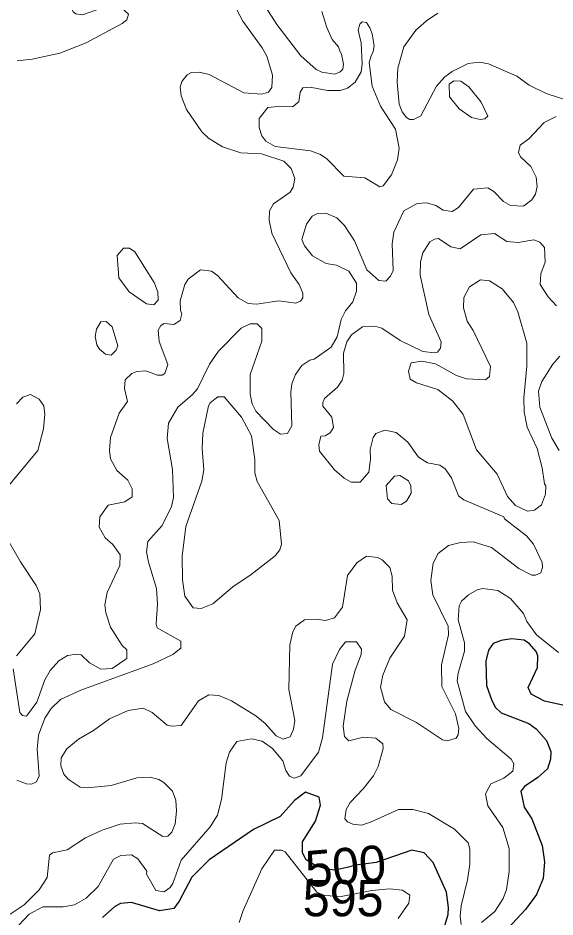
# Model space of a CAD drawing. Extents: x 763.2 to 816.8, y 7896.5 to 7952.7.
# Drawn here: x 805.023 to 807.399, y 7930.525 to 7934.499 of the extents above; entities that cross this region are included whole.
import ezdxf
from ezdxf.enums import TextEntityAlignment as Align

# ---------------------------------------------------------------- set-up
doc = ezdxf.new("R2010")
doc.units = 0
doc.header["$LTSCALE"] = 0.064
doc.layers.add('1', color=7, linetype='Continuous', lineweight=25)
doc.layers.add('2', color=7, linetype='Continuous', lineweight=13)
doc.layers.add('21', color=7, linetype='Continuous')
doc.layers.add('61', color=7, linetype='Continuous')

msp = doc.modelspace()

# ---------------------------------------------------------------- linework, layer by layer
at = {"layer": '1'}
for points in [[(807.5338, 7931.4394), (807.3519, 7931.4797), (807.2929, 7931.5105), (807.2804, 7931.5402), (807.3219, 7931.6284), (807.3226, 7931.6796), (807.3153, 7931.6981), (807.286, 7931.7322), (807.2626, 7931.7485), (807.2056, 7931.755), (807.1609, 7931.748), (807.1256, 7931.7334), (807.1044, 7931.7045), (807.0926, 7931.6556), (807.0959, 7931.5487), (807.1186, 7931.4828), (807.1361, 7931.4508), (807.1607, 7931.4277), (807.2825, 7931.3805), (807.3161, 7931.3572), (807.3614, 7931.305), (807.38, 7931.2569), (807.3784, 7931.2226), (807.365, 7931.1802), (807.3231, 7931.1424), (807.2632, 7931.1018), (807.2471, 7931.0813), (807.262, 7931.0105), (807.2966, 7930.9588), (807.3423, 7930.8412), (807.3522, 7930.7689), (807.3468, 7930.695), (807.3164, 7930.6249), (807.2688, 7930.5579), (807.1139, 7930.3917)], [(806.362, 7931.0189), (806.3556, 7931.0549), (806.295, 7931.0762), (806.2472, 7931.0406), (806.1826, 7930.97), (806.0655, 7930.9125)], [(806.911, 7930.4872), (806.9265, 7930.5356), (806.9282, 7930.5668), (806.9182, 7930.6341), (806.8603, 7930.7662), (806.8194, 7930.8081), (806.7653, 7930.8198), (806.6071, 7930.7666), (806.517, 7930.7541), (806.4851, 7930.7451), (806.4254, 7930.7313), (806.3915, 7930.7361), (806.3434, 7930.7494), (806.2979, 7930.7783), (806.2826, 7930.8085), (806.2824, 7930.8578), (806.3394, 7930.949), (806.362, 7931.0189)], [(806.0655, 7930.9125), (805.8686, 7930.7775), (805.7927, 7930.7015), (805.7366, 7930.5948), (805.7125, 7930.5619), (805.6487, 7930.552), (805.5255, 7930.5895), (805.477, 7930.5846), (805.4518, 7930.571), (805.3971, 7930.5228)]]:
    msp.add_lwpolyline(points, dxfattribs=at)
at = {"layer": '2'}
for points in [[(805.0196, 7934.3104), (805.0866, 7934.3174), (805.2084, 7934.3431), (805.3255, 7934.3901), (805.4847, 7934.4745), (805.5052, 7934.4907), (805.5116, 7934.5162), (805.4812, 7934.5442), (805.4368, 7934.5501), (805.3932, 7934.5422), (805.3092, 7934.513), (805.2794, 7934.5172), (805.2676, 7934.5258), (805.2541, 7934.5558), (805.2326, 7934.7244), (805.2109, 7934.7604), (805.1959, 7934.7706), (805.173, 7934.7752), (805.1519, 7934.7716), (805.0783, 7934.7235), (805.0206, 7934.6577)], [(806.3672, 7934.5281), (806.3895, 7934.4565), (806.4126, 7934.4047), (806.4414, 7934.3711), (806.4492, 7934.3495), (806.4549, 7934.3388), (806.4631, 7934.2958), (806.4597, 7934.2734), (806.4491, 7934.2609), (806.4253, 7934.2515), (806.3669, 7934.2594), (806.3421, 7934.2711), (806.2747, 7934.3314), (806.1681, 7934.4711), (806.0526, 7934.6534)], [(805.9761, 7934.5631), (806.0174, 7934.4852), (806.1036, 7934.3675), (806.1239, 7934.33), (806.1493, 7934.2458), (806.1457, 7934.1912), (806.1321, 7934.1709), (806.1006, 7934.1628), (806.022, 7934.1682), (805.8698, 7934.2496), (805.8254, 7934.2596), (805.7916, 7934.2579), (805.7714, 7934.2479), (805.7486, 7934.2189), (805.7402, 7934.1938), (805.7447, 7934.1557), (805.7684, 7934.0947), (805.8374, 7933.9953), (805.8661, 7933.9678), (805.9287, 7933.9293), (806.0086, 7933.903), (806.1006, 7933.8994), (806.1997, 7933.8658), (806.2312, 7933.8339), (806.2477, 7933.7894), (806.2413, 7933.7508), (806.2278, 7933.729), (806.1538, 7933.6771), (806.1362, 7933.646), (806.1347, 7933.6055), (806.1462, 7933.5473), (806.2298, 7933.3722), (806.2671, 7933.3205), (806.2833, 7933.2823), (806.2838, 7933.2627), (806.2736, 7933.2471), (806.2518, 7933.2392), (806.1772, 7933.2489), (806.078, 7933.2344), (806.0415, 7933.2373), (805.9981, 7933.2622), (805.9059, 7933.3605), (805.8799, 7933.3802), (805.8306, 7933.3866), (805.7767, 7933.3445), (805.7612, 7933.3215), (805.7415, 7933.2491), (805.7417, 7933.2054), (805.7481, 7933.1913), (805.7412, 7933.162), (805.7121, 7933.1446), (805.6694, 7933.1482), (805.656, 7933.1396), (805.6433, 7933.1189), (805.6473, 7933.0687), (805.6858, 7932.9676), (805.6726, 7932.9272), (805.661, 7932.9204), (805.6407, 7932.9202), (805.5887, 7932.9395), (805.5492, 7932.9365), (805.5275, 7932.9279), (805.4983, 7932.8992)], [(807.5057, 7934.1176), (807.3599, 7934.1651), (807.2839, 7934.2017), (807.2306, 7934.2414), (807.1041, 7934.297), (807.0646, 7934.304), (807.0151, 7934.2976), (806.9434, 7934.262), (806.9108, 7934.2388), (806.8744, 7934.1977), (806.8059, 7934.0669), (806.7724, 7934.0509), (806.7569, 7934.0511), (806.7421, 7934.0597), (806.7233, 7934.0846), (806.7098, 7934.1183), (806.6999, 7934.2162), (806.7033, 7934.2774), (806.7294, 7934.3712), (806.7832, 7934.4448), (806.8297, 7934.4863), (806.88, 7934.5204)], [(807.2596, 7933.6679), (807.2961, 7933.6955), (807.3125, 7933.7197), (807.3194, 7933.7539), (807.316, 7933.7954), (807.2913, 7933.842), (807.2454, 7933.8852), (807.2374, 7933.904), (807.2442, 7933.9376), (807.2831, 7933.9654), (807.3506, 7934.0375), (807.4041, 7934.0636)], [(805.0178, 7931.1303), (805.0606, 7931.1144), (805.083, 7931.1125), (805.1053, 7931.1225), (805.1171, 7931.1485), (805.1089, 7931.2675), (805.1143, 7931.329), (805.1421, 7931.4044), (805.1698, 7931.446), (805.2115, 7931.4858), (805.3013, 7931.5281), (805.6219, 7931.6443), (805.7088, 7931.6861), (805.7444, 7931.7137), (805.7433, 7931.7441), (805.6391, 7931.8026), (805.6348, 7931.8208), (805.6413, 7931.9079), (805.6364, 7931.9777), (805.6005, 7932.0929), (805.5922, 7932.1396), (805.5972, 7932.1854), (805.6615, 7932.2552), (805.7019, 7932.3394), (805.7118, 7932.3788), (805.7072, 7932.5028), (805.6827, 7932.641), (805.6896, 7932.7077), (805.7302, 7932.7787), (805.7937, 7932.8326), (805.8173, 7932.8604), (805.8703, 7932.9684), (805.911, 7933.0269), (806.01, 7933.1286), (806.0503, 7933.1468), (806.0807, 7933.1469), (806.1014, 7933.1264), (806.1015, 7933.0704), (806.0509, 7932.9225), (806.0507, 7932.8364), (806.0593, 7932.794), (806.0759, 7932.7618), (806.1536, 7932.6807), (806.1844, 7932.659), (806.2159, 7932.6619), (806.2346, 7932.6958), (806.2306, 7932.8458), (806.2354, 7932.8814), (806.2505, 7932.9237), (806.2792, 7932.9633), (806.3143, 7932.9862), (806.3331, 7932.9913), (806.4084, 7933.0447), (806.4353, 7933.0902), (806.4523, 7933.1664), (806.4714, 7933.2044), (806.5041, 7933.244), (806.5206, 7933.2914), (806.5204, 7933.3269), (806.4866, 7933.3796), (806.4326, 7933.4063), (806.3868, 7933.4133), (806.3263, 7933.4482), (806.2913, 7933.4925), (806.2793, 7933.52), (806.2998, 7933.5876), (806.3247, 7933.6229), (806.348, 7933.6351), (806.3845, 7933.6366), (806.4339, 7933.6151), (806.468, 7933.5824), (806.5116, 7933.5148), (806.567, 7933.3856), (806.6196, 7933.3385), (806.6503, 7933.3362), (806.6709, 7933.3578), (806.6829, 7933.3829), (806.6785, 7933.501), (806.6852, 7933.5518), (806.7305, 7933.6471), (806.7886, 7933.6793), (806.8322, 7933.6827), (806.8711, 7933.6707), (806.9034, 7933.6494), (806.9433, 7933.6436), (806.9714, 7933.662), (807.0386, 7933.7431)], [(807.0386, 7933.7431), (807.1023, 7933.7478), (807.1281, 7933.7324), (807.1709, 7933.6882), (807.2019, 7933.6698), (807.2596, 7933.6679)], [(807.4048, 7933.2269), (807.3679, 7933.2659), (807.3328, 7933.3205), (807.3361, 7933.368), (807.3555, 7933.4195), (807.3518, 7933.4841), (807.3323, 7933.5085), (807.3044, 7933.5179), (807.2353, 7933.507), (807.186, 7933.5116), (807.1307, 7933.546), (807.0702, 7933.5399), (806.9794, 7933.479), (806.9387, 7933.4873), (806.8839, 7933.5241), (806.8664, 7933.5218)], [(806.8664, 7933.5218), (806.8453, 7933.509), (806.8136, 7933.4615), (806.8034, 7933.4207), (806.8017, 7933.3623), (806.8405, 7933.1879)], [(806.8405, 7933.1879), (806.8948, 7933.0679), (806.892, 7933.0391), (806.8792, 7933.0226), (806.8664, 7933.0189), (806.8135, 7933.0243), (806.7145, 7933.0732), (806.6335, 7933.1273), (806.6021, 7933.137), (806.5477, 7933.1338), (806.4981, 7933.0989), (806.4782, 7933.067), (806.4634, 7933.0178), (806.4648, 7932.9273), (806.4576, 7932.8976), (806.4373, 7932.8665), (806.3799, 7932.8169), (806.3718, 7932.7993), (806.3725, 7932.7837), (806.4121, 7932.7351), (806.4186, 7932.6892), (806.4049, 7932.6655), (806.3816, 7932.6524), (806.3633, 7932.6502), (806.3547, 7932.6121), (806.3572, 7932.5836), (806.4233, 7932.5015), (806.4659, 7932.4654), (806.4977, 7932.4477), (806.5366, 7932.4469), (806.575, 7932.492), (806.583, 7932.549), (806.5817, 7932.5912), (806.5945, 7932.645), (806.6056, 7932.6622), (806.6456, 7932.6768), (806.6964, 7932.667), (806.748, 7932.6236), (806.7953, 7932.5577), (806.8349, 7932.533), (806.89, 7932.522), (806.9134, 7932.5057), (806.9409, 7932.4659), (806.9712, 7932.3865), (806.9962, 7932.3694), (807.1724, 7932.2939), (807.1754, 7932.2858), (807.2728, 7932.2106), (807.3033, 7932.1734), (807.3423, 7932.0928), (807.3434, 7932.0695), (807.3356, 7932.0461), (807.3121, 7932.036), (807.2966, 7932.0362), (807.2394, 7932.0659), (807.1182, 7932.1578), (807.0367, 7932.1838), (806.9806, 7932.1806), (806.9283, 7932.1673), (806.8823, 7932.1321), (806.8602, 7932.089), (806.8493, 7932.0121), (806.8591, 7931.9496), (806.9263, 7931.8108), (806.9278, 7931.7725), (806.8971, 7931.6399), (806.8984, 7931.5437), (806.9592, 7931.4237), (806.9727, 7931.3589), (806.971, 7931.3306), (806.9609, 7931.315), (806.9223, 7931.3032), (806.901, 7931.3083), (806.7865, 7931.3843), (806.6719, 7931.4427), (806.6443, 7931.4757), (806.6276, 7931.5407), (806.6375, 7931.5946), (806.6686, 7931.6695), (806.7337, 7931.7667), (806.7446, 7931.8393), (806.7009, 7931.914), (806.6803, 7931.9695), (806.6783, 7932.0317), (806.6682, 7932.0707), (806.6336, 7932.104), (806.6141, 7932.1141), (806.5646, 7932.12), (806.5223, 7932.0903), (806.4816, 7932.034), (806.4589, 7931.8952), (806.423, 7931.8482), (806.3833, 7931.8356), (806.3424, 7931.842), (806.2912, 7931.8383)], [(807.4175, 7932.5871), (807.3852, 7932.6415), (807.3321, 7932.7794), (807.3262, 7932.8502), (807.3409, 7932.8921), (807.3888, 7932.9684), (807.4199, 7933.0046)], [(805.4983, 7932.8992), (805.4939, 7932.8619), (805.5083, 7932.8045), (805.4709, 7932.7528), (805.4327, 7932.645), (805.4278, 7932.5866)], [(804.953, 7932.3973), (805.1107, 7932.5879), (805.1368, 7932.6825), (805.1419, 7932.7472), (805.1385, 7932.7852), (805.1169, 7932.8148), (805.0791, 7932.8346), (805.0448, 7932.823), (805.0169, 7932.7936)], [(805.4278, 7932.5866), (805.4329, 7932.5506), (805.4603, 7932.4985), (805.5096, 7932.4565), (805.528, 7932.4182), (805.5281, 7932.3825), (805.4967, 7932.3607), (805.4224, 7932.346), (805.3855, 7932.2946), (805.3833, 7932.2478), (805.4086, 7932.2015), (805.443, 7932.1718), (805.4756, 7932.1257), (805.4738, 7932.0784), (805.4179, 7931.9597), (805.4081, 7931.9055), (805.4122, 7931.8702), (805.4333, 7931.8066), (805.4837, 7931.7254), (805.5047, 7931.7054), (805.5049, 7931.6684), (805.4406, 7931.6241), (805.3896, 7931.6202), (805.3401, 7931.6486), (805.3031, 7931.6844), (805.2826, 7931.6873), (805.2426, 7931.6803), (805.2043, 7931.6579), (805.1652, 7931.6142), (805.1419, 7931.5741), (805.107, 7931.4749), (805.0611, 7931.4135), (805.0436, 7931.4151), (805.0317, 7931.4287), (805.0025, 7931.6216)], [(805.0174, 7931.6801), (805.0974, 7931.7775), (805.1237, 7931.8838), (805.1204, 7931.954), (805.1045, 7931.9903), (805.0342, 7932.0948), (804.9566, 7932.231)], [(807.1154, 7931.1134), (807.1719, 7931.1391), (807.2119, 7931.1696), (807.2172, 7931.2027), (807.2053, 7931.223), (807.0976, 7931.3148), (807.045, 7931.3704), (807.0027, 7931.4329), (806.9661, 7931.5683), (806.97, 7931.6036), (806.9988, 7931.6998), (806.9985, 7931.7363), (806.9708, 7931.8386), (806.9745, 7931.901), (806.9851, 7931.9216), (807.0159, 7931.9492), (807.0551, 7931.9711), (807.0801, 7931.9768), (807.1465, 7931.968), (807.2023, 7931.9324), (807.2588, 7931.8663), (807.2737, 7931.8317), (807.3174, 7931.7718), (807.4142, 7931.6946)], [(806.2912, 7931.8383), (806.2517, 7931.8114), (806.2385, 7931.7852), (806.2265, 7931.7286), (806.2217, 7931.5308), (806.2478, 7931.3934)], [(805.0256, 7930.4867), (805.0727, 7930.537), (805.1327, 7930.5702), (805.223, 7930.5702), (805.2728, 7930.5794), (805.3247, 7930.6082), (805.3777, 7930.66), (805.4463, 7930.7802), (805.4789, 7930.7972), (805.5263, 7930.8), (805.5542, 7930.782), (805.5933, 7930.7273), (805.5925, 7930.715), (805.6335, 7930.6427), (805.6706, 7930.6367), (805.6968, 7930.6555), (805.7084, 7930.6733), (805.7459, 7930.7767), (805.8737, 7930.9236), (805.9056, 7930.9753), (805.924, 7931.045), (805.9441, 7931.2067), (805.9594, 7931.2534), (805.9912, 7931.3008), (806.0557, 7931.3127), (806.103, 7931.303), (806.1497, 7931.2695), (806.1947, 7931.215), (806.2085, 7931.1733), (806.2242, 7931.1483), (806.2454, 7931.1387), (806.2745, 7931.1492), (806.3522, 7931.2544), (806.3708, 7931.3163), (806.4139, 7931.6432), (806.4452, 7931.7069), (806.4715, 7931.7412), (806.5201, 7931.7415), (806.5434, 7931.7087), (806.542, 7931.686), (806.5153, 7931.6155), (806.478, 7931.4788), (806.4618, 7931.3693), (806.4674, 7931.3234), (806.4871, 7931.3033), (806.5517, 7931.3194), (806.6059, 7931.3159), (806.6369, 7931.2901), (806.6388, 7931.2705), (806.6163, 7931.191), (806.5958, 7931.1496), (806.5502, 7931.0911), (806.4928, 7931.0318), (806.4744, 7931.0008), (806.4687, 7930.9591), (806.4809, 7930.9454), (806.5043, 7930.9351), (806.5429, 7930.9316), (806.583, 7930.9435), (806.7058, 7930.9999), (806.7704, 7931.0006), (806.8395, 7930.9825), (806.9545, 7930.9135), (807.0143, 7930.8535), (807.0222, 7930.8242), (807.0219, 7930.759), (807.0117, 7930.6886), (806.9842, 7930.5742), (806.9793, 7930.5289), (806.9839, 7930.4925)], [(806.2478, 7931.3934), (806.2416, 7931.3553), (806.2279, 7931.3215), (806.1964, 7931.3113), (806.1651, 7931.3252), (806.1168, 7931.3798), (806.075, 7931.4145), (805.9678, 7931.4807), (805.9113, 7931.5037), (805.8682, 7931.5066), (805.8217, 7931.4813), (805.7456, 7931.3721), (805.7029, 7931.3688), (805.6833, 7931.3735), (805.6173, 7931.4291), (805.5766, 7931.4476), (805.5105, 7931.4378), (805.428, 7931.4013), (805.3577, 7931.3494), (805.2913, 7931.3112), (805.2397, 7931.2679), (805.2138, 7931.2285), (805.2126, 7931.1937), (805.2266, 7931.1568), (805.2448, 7931.1343), (805.2988, 7931.0995), (805.3308, 7931.096), (805.436, 7931.1058), (805.5492, 7931.1404), (805.6076, 7931.1435), (805.6469, 7931.1333), (805.6692, 7931.1203), (805.7062, 7931.0819), (805.7218, 7931.0417), (805.7252, 7930.9931), (805.7186, 7930.9372), (805.7037, 7930.9005), (805.687, 7930.8825), (805.6636, 7930.8808), (805.5741, 7930.9379), (805.5424, 7930.9414), (805.4761, 7930.9348), (805.3959, 7930.9082), (805.3216, 7930.8743), (805.2414, 7930.8213), (805.1765, 7930.8083), (805.1626, 7930.7987), (805.153, 7930.6992), (805.1178, 7930.6445), (805.0513, 7930.5793), (804.9852, 7930.5341)], [(807.1961, 7930.7268), (807.196, 7930.828), (807.1677, 7930.9207), (807.1019, 7931.0169), (807.0912, 7931.069), (807.1154, 7931.1134)], [(806.7048, 7930.5191), (806.7525, 7930.5856), (806.7564, 7930.6216), (806.7236, 7930.644), (806.6664, 7930.649), (806.5883, 7930.642), (806.4523, 7930.6161), (806.3789, 7930.6206), (806.3451, 7930.6346), (806.2052, 7930.8132), (806.1897, 7930.8206), (806.1584, 7930.8203), (806.1026, 7930.7379), (806.0189, 7930.5538), (806.0015, 7930.5008)], [(807.074, 7930.5013), (807.1325, 7930.5492), (807.1694, 7930.6072), (807.1841, 7930.646), (807.1961, 7930.7268)]]:
    msp.add_lwpolyline(points, dxfattribs=at)
for points in [[(806.3896, 7933.876), (806.3615, 7933.8951), (806.3176, 7933.9115), (806.1616, 7933.9311), (806.1202, 7933.9554), (806.1025, 7933.9788), (806.0905, 7934.015), (806.0902, 7934.0549), (806.1286, 7934.1033), (806.1872, 7934.1098), (806.2371, 7934.1068), (806.2652, 7934.1284), (806.2715, 7934.1718), (806.2831, 7934.1906), (806.3161, 7934.1938), (806.3925, 7934.1791), (806.4483, 7934.1791), (806.4815, 7934.1891), (806.5144, 7934.2156), (806.5413, 7934.2614), (806.5452, 7934.2944), (806.5408, 7934.39), (806.5275, 7934.445), (806.5353, 7934.4725), (806.546, 7934.4818), (806.5657, 7934.4788), (806.5801, 7934.4561), (806.5902, 7934.4297), (806.5989, 7934.3754), (806.5944, 7934.3518), (806.5848, 7934.3282), (806.5768, 7934.3022), (806.5896, 7934.1978), (806.6276, 7934.11), (806.6933, 7934.0073), (806.7095, 7933.9244), (806.7015, 7933.8724), (806.6755, 7933.8065), (806.6389, 7933.7567), (806.6245, 7933.7522), (806.5583, 7933.7927), (806.465, 7933.7995)], [(807.0298, 7934.0595), (806.9754, 7934.0975), (806.9317, 7934.1502), (806.9312, 7934.207), (806.9507, 7934.2213), (806.9826, 7934.2194), (807.018, 7934.1942), (807.0728, 7934.1264), (807.1019, 7934.0658), (807.0883, 7934.0529), (807.0684, 7934.051)], [(805.5149, 7933.2883), (805.4691, 7933.351), (805.4623, 7933.4495), (805.4905, 7933.482), (805.5163, 7933.482), (805.5409, 7933.4656), (805.6265, 7933.3293), (805.6414, 7933.2892), (805.6429, 7933.2513), (805.6247, 7933.231), (805.5915, 7933.2355)], [(807.2603, 7932.8204), (807.2748, 7932.9606), (807.2748, 7933.0624), (807.2344, 7933.1999), (807.2154, 7933.2412), (807.1653, 7933.3025), (807.1096, 7933.3372), (807.0691, 7933.3422), (807.0199, 7933.3106), (806.9961, 7933.264), (806.994, 7933.2184), (807.0103, 7933.1591), (807.0373, 7933.1177), (807.1137, 7932.9593), (807.1084, 7932.9148), (807.0914, 7932.8994), (807.0072, 7932.9038), (806.9627, 7932.9188), (806.8705, 7932.9705), (806.8092, 7932.9825), (806.7623, 7932.975), (806.7508, 7932.9383), (806.7588, 7932.9032), (806.7855, 7932.8863), (806.8803, 7932.8568), (806.9472, 7932.8057), (806.992, 7932.7462), (807.0515, 7932.5899), (807.1431, 7932.4819), (807.1881, 7932.3843), (807.2241, 7932.3437), (807.2766, 7932.3188), (807.3078, 7932.3237), (807.3388, 7932.3472), (807.3567, 7932.394), (807.3588, 7932.4306), (807.3523, 7932.4393), (807.3423, 7932.5099), (807.3194, 7932.5956), (807.2763, 7932.6899), (807.2617, 7932.7589)], [(805.4571, 7933.0307), (805.4653, 7933.05), (805.4396, 7933.1343), (805.4128, 7933.158), (805.3902, 7933.1564), (805.3701, 7933.1242), (805.3655, 7933.0914), (805.3728, 7933.055), (805.3844, 7933.0358), (805.4111, 7933.0136), (805.4353, 7933.0091)], [(806.1786, 7932.2785), (806.0812, 7932.4508), (806.0704, 7932.4886), (806.0718, 7932.5478), (806.057, 7932.6521), (806.0124, 7932.7349), (805.9348, 7932.8248), (805.9078, 7932.8246), (805.8742, 7932.7978), (805.8665, 7932.7846), (805.8411, 7932.6632), (805.8388, 7932.5958), (805.8453, 7932.5014), (805.837, 7932.4524), (805.7664, 7932.2512), (805.75, 7932.1205), (805.7516, 7932.0153), (805.7617, 7931.9426), (805.7984, 7931.8914), (805.8343, 7931.8884), (805.8848, 7931.9097), (805.974, 7931.9841), (806.055, 7932.0386), (806.1611, 7932.122), (806.1819, 7932.1485), (806.1884, 7932.1735)], [(806.6526, 7932.4323), (806.6881, 7932.4733), (806.7118, 7932.4764), (806.7507, 7932.4533), (806.7606, 7932.4313), (806.7622, 7932.3988), (806.7424, 7932.3631), (806.7178, 7932.3486), (806.6773, 7932.3526), (806.6584, 7932.3736)]]:
    msp.add_lwpolyline(points, close=True, dxfattribs=at)

# ---------------------------------------------------------------- texts
at = {"layer": '21'}
msp.add_text('595', height=0.16, dxfattribs=at).set_placement((806.2832, 7930.5283))
at = {"layer": '61'}
msp.add_text('500', height=0.16, rotation=4.764, dxfattribs=at).set_placement((806.4792, 7930.6707), align=Align.CENTER)

doc.saveas('drawing.dxf')
